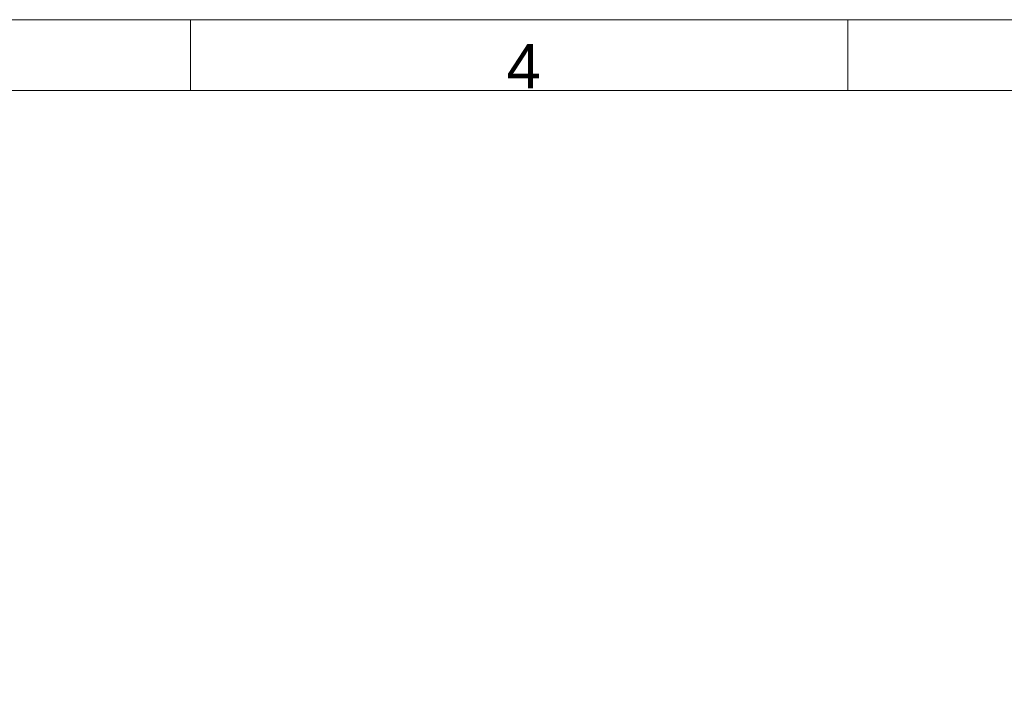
# Model space of a CAD drawing. Header units: millimetres. Extents: x -10 to 594, y 0 to 420.
# Tile 560 of 656: x 241 to 352, y 342 to 420. Entities that reach past the tile are written whole.
import ezdxf

# ---------------------------------------------------------------- set-up
doc = ezdxf.new("R2010")
doc.units = ezdxf.units.MM
doc.layers.add('1', color=7, linetype='Continuous', true_color=0xffffff)
doc.layers.add('256', color=7, linetype='Continuous', true_color=0xffffff)
doc.styles.add('Arial', font='txt')
doc.styles.add('Calibri', font='txt')
doc.dimstyles.get("Standard").update_dxf_attribs({"dimtxt": 0.18, "dimasz": 0.18, "dimexe": 0.18, "dimexo": 0.0625, "dimgap": 0.09, "dimtad": 0, "dimtih": 1, "dimtoh": 1, "dimdec": 4, "dimzin": 0, "dimdsep": 46, "dimtxsty": 'Standard', "dimcen": 0.09, "dimadec": 0, "dimazin": 0, "dimtfac": 1, "dimtdec": 4, "dimtofl": 0, "dimtmove": 0, "dimatfit": 3, "dimfxl": 0, "dimtolj": 1, "dimtzin": 0, "dimarcsym": 0})

# ---------------------------------------------------------------- blocks, each defined once
blk = doc.blocks.new('_U10')
at = {"layer": '1', "color": 18, "lineweight": 13}
for p, q in [((161.97, 284.54), (161.97, 340.27)), ((273.24, 290.24), (273.24, 340.27)), ((161.97, 338.27), (192.31, 338.27)), ((273.24, 338.27), (242.9, 338.27))]:
    blk.add_line(p, q, dxfattribs=at)
at = {"layer": '1', "color": 18}
for points in [[(161.97, 338.27), (165.47, 339.2), (165.47, 337.33)], [(273.24, 338.27), (269.74, 337.33), (269.74, 339.2)]]:
    blk.add_solid(points, dxfattribs=at)
at = {"layer": '1', "color": 18, "linetype": 'Continuous', "lineweight": 13, "char_height": 3.5, "attachment_point": 7, "line_spacing_factor": 1.399613, "style": 'Calibri'}
for s, insert in [('\\fCalibri|b0|i0;\\W1.0000;2.2', (193.99, 335.27)), ('\\fCalibri|b0|i0;\\W1.0000;LIFT POINT SPAN', (204.14, 335.27))]:
    blk.add_mtext(s, dxfattribs=dict(at, insert=insert))

msp = doc.modelspace()

# ---------------------------------------------------------------- linework, layer by layer
at = {"layer": '256', "color": 163, "linetype": 'Continuous', "lineweight": 18}
for p, q in [((0, 420), (594, 420)), ((259.844, 412), (259.844, 420)), ((334.156, 412), (334.156, 420)), ((8, 412), (586, 412))]:
    msp.add_line(p, q, dxfattribs=at)

# ---------------------------------------------------------------- texts
at = {"layer": '256', "color": 18, "linetype": 'Continuous', "lineweight": 13, "insert": (295.573, 412.245), "char_height": 5, "attachment_point": 7, "line_spacing_factor": 1.047437, "style": 'Arial'}
msp.add_mtext('\\fArial|b0|i0;\\W1.0000;4', dxfattribs=at)

# ---------------------------------------------------------------- dimensions: what is measured, and where the dimension line sits
at = {"layer": '1', "color": 18, "linetype": 'Continuous', "lineweight": 13}
dim = msp.add_linear_dim(base=(161.966, 338.267), p1=(273.242, 288.74), p2=(161.966, 283.043), text=' <> \\fCalibri|b0|i0;\\C18;{\\H1.00x;\\fCalibri|b0|i0;LIFT POINT SPAN\\fCalibri|b0|i0;}\\C18;', dimstyle='Standard', override={"dimtxt": 3.5, "dimasz": 3.5, "dimexe": 2, "dimexo": 0, "dimgap": 1.5, "dimtih": 0, "dimtoh": 0, "dimdec": 1, "dimlfac": 0.02, "dimdsep": 46, "dimlunit": 2, "dimtxsty": 'Calibri', "dimsah": 1, "dimse1": 0, "dimse2": 0, "dimsd1": 0, "dimsd2": 0, "dimclrd": 18, "dimclre": 18, "dimclrt": 18, "dimtol": 0, "dimtm": -0.1, "dimtfac": 1, "dimtdec": 2, "dimtofl": 1, "dimtmove": 0, "dimlwd": 13, "dimlwe": 13}, dxfattribs=at)
dim.commit()
dim.dimension.update_dxf_attribs({"geometry": '_U10', "text_midpoint": (217.604, 338.267), "dimtype": 160})

doc.saveas('drawing.dxf')
